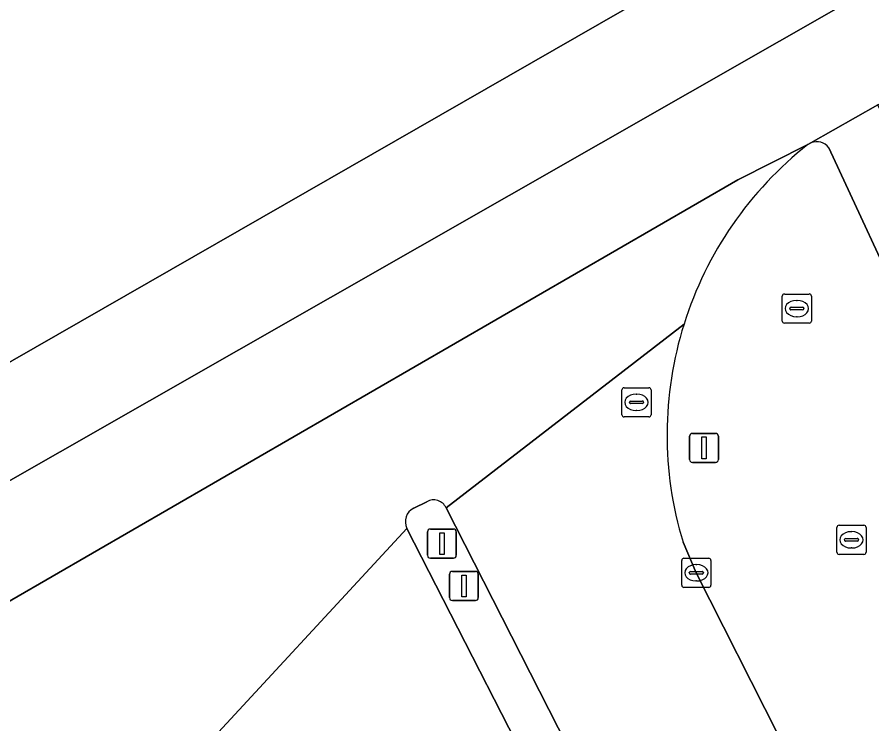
# Model space of a CAD drawing. Extents: x 162879 to 165540, y 384011 to 385181.
# Drawn here: x 163714.08 to 163743.41, y 384684.1 to 384708.35 of the extents above; entities that cross this region are included whole.
import ezdxf

# ---------------------------------------------------------------- set-up
doc = ezdxf.new("R2010")
doc.units = 0
for name, color, linetype in [('IMGEO_Fietspad_open', 7, 'Continuous'), ('IMGEO_Kolk', 7, 'Continuous'), ('IMGEO_Lichtmast', 7, 'Continuous'), ('IMGEO_Rijbaan_lokaal_gesloten', 7, 'Continuous'), ('IMGEO_Rijbaan_regionaal_gesloten', 7, 'Continuous'), ('IMGEO_Rioolput', 7, 'Continuous'), ('IMGEO_Verkeerseiland_groen', 7, 'Continuous'), ('IMGEO_Verkeerseiland_open', 7, 'Continuous'), ('IMGEO_Verkeersregelinstallatiepaal', 7, 'Continuous')]:
    doc.layers.add(name, color=color, linetype=linetype)

msp = doc.modelspace()

# ---------------------------------------------------------------- linework, layer by layer
at = {"layer": 'IMGEO_Fietspad_open'}
msp.add_lwpolyline([(163741.932, 384703.862), (163744.71, 384697.869), (163746.636, 384698.75), (163743.607, 384705.334), (163741.312, 384704.034)], dxfattribs=at)
msp.add_arc((163741.515, 384703.561), 0.514, 35.7705, 113.2194, dxfattribs=at)
at = {"layer": 'IMGEO_Kolk'}
for p, q in [((163736.957, 384689.787), (163737.809, 384689.787)), ((163736.882, 384688.861), (163736.882, 384689.713)), ((163737.37, 384689.567), (163737.395, 384689.567)), ((163737.883, 384689.713), (163737.883, 384688.861)), ((163737.141, 384689.281), (163737.141, 384689.293)), ((163737.579, 384689.244), (163737.181, 384689.244)), ((163737.184, 384689.33), (163737.582, 384689.33)), ((163737.625, 384689.293), (163737.625, 384689.281)), ((163737.393, 384689.007), (163737.368, 384689.007)), ((163737.809, 384688.787), (163736.957, 384688.787))]:
    msp.add_line(p, q, dxfattribs=at)
for points in [[(163736.957, 384689.787), (163737.809, 384689.787)], [(163736.882, 384688.861), (163736.882, 384689.713)], [(163737.883, 384689.713), (163737.883, 384688.861)], [(163737.809, 384688.787), (163736.957, 384688.787)]]:
    msp.add_lwpolyline(points, dxfattribs=at)
for centre, radius, start, end in [((163736.959, 384689.711), 0.0765, 91.552, 178.448), ((163736.959, 384689.711), 0.0765, 91.552, 178.448), ((163737.807, 384689.711), 0.0765, 1.552, 88.448), ((163737.807, 384689.711), 0.0765, 1.552, 88.448), ((163737.181, 384689.29), 0.0403, 85.8775, 175.7526), ((163737.178, 384689.28), 0.0366, 178.938, 274.7102), ((163737.582, 384689.287), 0.043, 264.8664, 352.4533), ((163737.586, 384689.292), 0.0386, 1.7309, 96.639), ((163736.959, 384688.863), 0.0765, 181.552, 268.448), ((163736.959, 384688.863), 0.0765, 181.552, 268.448), ((163737.807, 384688.863), 0.0765, 271.552, 358.448), ((163737.807, 384688.863), 0.0765, 271.552, 358.448)]:
    msp.add_arc(centre, radius, start, end, dxfattribs=at)
for centre, major_axis, ratio, start_param, end_param in [((163737.369, 384689.287), (-0.387, 0.002), 0.722429, 4.712389, 7.853982), ((163737.394, 384689.287), (-0.39, 0.002), 0.717154, 1.570796, 4.712389)]:
    msp.add_ellipse(centre, major_axis=major_axis, ratio=ratio, start_param=start_param, end_param=end_param, dxfattribs=at)
at = {"layer": 'IMGEO_Lichtmast'}
for p, q in [((163728.156, 384689.888), (163728.156, 384690.688)), ((163728.156, 384690.688), (163728.156, 384689.888)), ((163728.256, 384690.788), (163729.046, 384690.788)), ((163729.046, 384690.788), (163728.256, 384690.788)), ((163729.146, 384690.688), (163729.146, 384689.888)), ((163729.146, 384689.888), (163729.146, 384690.688)), ((163729.046, 384689.788), (163728.256, 384689.788)), ((163728.256, 384689.788), (163729.046, 384689.788))]:
    msp.add_line(p, q, dxfattribs=at)
msp.add_lwpolyline([(163728.576, 384690.663), (163728.726, 384690.663), (163728.726, 384689.913), (163728.576, 384689.913), (163728.576, 384690.663)], dxfattribs=at)
for centre, start, end in [((163728.256, 384690.688), 90, 180), ((163728.256, 384690.688), 90, 180), ((163729.046, 384690.688), 0, 90), ((163729.046, 384690.688), 360, 90), ((163728.256, 384689.888), 180, 270), ((163728.256, 384689.888), 180, 270), ((163729.046, 384689.888), 270, 0), ((163729.046, 384689.888), 270, 0)]:
    msp.add_arc(centre, 0.1, start, end, dxfattribs=at)
at = {"layer": 'IMGEO_Rijbaan_lokaal_gesloten'}
for points in [[(163736.959, 384697.819), (163728.796, 384691.517), (163734.241, 384680.821), (163737.409, 384674.562)], [(163736.087, 384673.873), (163732.945, 384680.059), (163727.448, 384690.81), (163719.998, 384682.758)], [(163745.749, 384672.775), (163740.201, 384683.703), (163737.382, 384689.286), (163736.925, 384690.336)]]:
    msp.add_lwpolyline(points, dxfattribs=at)
msp.add_arc((163749.048, 384694.022), 12.671, 162.5651, 196.9142, dxfattribs=at)
at = {"layer": 'IMGEO_Rijbaan_regionaal_gesloten'}
for points in [[(163746.451, 384711.077), (163744.786, 384714.156), (163740.41, 384711.672), (163738.283, 384710.495), (163736.391, 384709.459), (163713.129, 384696.128), (163707.566, 384692.981), (163709.331, 384689.889)], [(163738.808, 384702.76), (163741.211, 384703.977), (163741.312, 384704.034), (163743.607, 384705.334), (163743.784, 384705.422), (163747.708, 384707.626), (163748.172, 384707.895), (163746.451, 384711.077), (163709.331, 384689.889), (163711.116, 384686.76)]]:
    msp.add_lwpolyline(points, close=True, dxfattribs=at)
for points in [[(163708.144, 384697.483), (163707.98, 384697.388), (163705.779, 384696.114), (163707.566, 384692.981), (163713.129, 384696.128), (163736.391, 384709.459)], [(163741.211, 384703.977), (163738.808, 384702.76), (163711.116, 384686.76), (163713.151, 384683.194)], [(163728.796, 384691.517), (163736.959, 384697.819)], [(163727.684, 384691.502), (163728.132, 384691.726)], [(163719.889, 384682.8), (163719.943, 384682.779), (163719.998, 384682.758), (163727.448, 384690.81)]]:
    msp.add_lwpolyline(points, dxfattribs=at)
for centre, radius, start, end in [((163749.047, 384694.019), 12.671, 128.2007, 162.5504), ((163728.366, 384691.309), 0.478, 25.7913, 119.2649), ((163727.92, 384691.035), 0.523, 116.8329, 205.5042)]:
    msp.add_arc(centre, radius, start, end, dxfattribs=at)
at = {"layer": 'IMGEO_Rioolput'}
for p, q in [((163740.329, 384697.923), (163740.329, 384698.775)), ((163740.404, 384698.849), (163741.256, 384698.849)), ((163740.817, 384698.629), (163740.842, 384698.629)), ((163741.33, 384698.775), (163741.33, 384697.923)), ((163740.588, 384698.343), (163740.588, 384698.355)), ((163741.026, 384698.306), (163740.628, 384698.306)), ((163740.631, 384698.392), (163741.029, 384698.392)), ((163741.072, 384698.355), (163741.072, 384698.343)), ((163740.84, 384698.069), (163740.815, 384698.069)), ((163741.256, 384697.849), (163740.404, 384697.849)), ((163734.826, 384694.708), (163734.826, 384695.56)), ((163734.901, 384695.634), (163735.753, 384695.634)), ((163735.314, 384695.414), (163735.339, 384695.414)), ((163735.827, 384695.56), (163735.827, 384694.708)), ((163735.085, 384695.128), (163735.085, 384695.14)), ((163735.523, 384695.091), (163735.125, 384695.091)), ((163735.128, 384695.177), (163735.526, 384695.177)), ((163735.569, 384695.14), (163735.569, 384695.128)), ((163735.337, 384694.854), (163735.312, 384694.854)), ((163735.753, 384694.634), (163734.901, 384694.634)), ((163742.204, 384689.992), (163742.204, 384690.844)), ((163742.279, 384690.918), (163743.131, 384690.918)), ((163742.692, 384690.698), (163742.717, 384690.698)), ((163743.205, 384690.844), (163743.205, 384689.992)), ((163742.463, 384690.412), (163742.463, 384690.424)), ((163742.901, 384690.375), (163742.503, 384690.375)), ((163742.506, 384690.461), (163742.904, 384690.461)), ((163742.947, 384690.424), (163742.947, 384690.412)), ((163742.715, 384690.138), (163742.69, 384690.138)), ((163743.131, 384689.918), (163742.279, 384689.918))]:
    msp.add_line(p, q, dxfattribs=at)
for points in [[(163740.329, 384697.923), (163740.329, 384698.775)], [(163740.404, 384698.849), (163741.256, 384698.849)], [(163741.33, 384698.775), (163741.33, 384697.923)], [(163741.256, 384697.849), (163740.404, 384697.849)], [(163734.826, 384694.708), (163734.826, 384695.56)], [(163734.901, 384695.634), (163735.753, 384695.634)], [(163735.827, 384695.56), (163735.827, 384694.708)], [(163735.753, 384694.634), (163734.901, 384694.634)], [(163742.204, 384689.992), (163742.204, 384690.844)], [(163742.279, 384690.918), (163743.131, 384690.918)], [(163743.205, 384690.844), (163743.205, 384689.992)], [(163743.131, 384689.918), (163742.279, 384689.918)]]:
    msp.add_lwpolyline(points, dxfattribs=at)
for centre, radius, start, end in [((163740.406, 384698.773), 0.0765, 91.552, 178.448), ((163740.406, 384698.773), 0.0765, 91.552, 178.448), ((163741.254, 384698.773), 0.0765, 1.552, 88.448), ((163741.254, 384698.773), 0.0765, 1.552, 88.448), ((163740.628, 384698.352), 0.0403, 85.8775, 175.7526), ((163740.625, 384698.342), 0.0366, 178.938, 274.7102), ((163741.029, 384698.349), 0.043, 264.8664, 352.4533), ((163741.033, 384698.354), 0.0386, 1.7309, 96.639), ((163740.406, 384697.925), 0.0765, 181.552, 268.448), ((163740.406, 384697.925), 0.0765, 181.552, 268.448), ((163741.254, 384697.925), 0.0765, 271.552, 358.448), ((163741.254, 384697.925), 0.0765, 271.552, 358.448), ((163734.903, 384695.558), 0.0765, 91.552, 178.448), ((163734.903, 384695.558), 0.0765, 91.552, 178.448), ((163735.751, 384695.558), 0.0765, 1.552, 88.448), ((163735.751, 384695.558), 0.0765, 1.552, 88.448), ((163735.125, 384695.137), 0.0403, 85.8775, 175.7526), ((163735.122, 384695.127), 0.0366, 178.938, 274.7102), ((163735.526, 384695.134), 0.043, 264.8664, 352.4533), ((163735.53, 384695.139), 0.0386, 1.7309, 96.639), ((163734.903, 384694.71), 0.0765, 181.552, 268.448), ((163734.903, 384694.71), 0.0765, 181.552, 268.448), ((163735.751, 384694.71), 0.0765, 271.552, 358.448), ((163735.751, 384694.71), 0.0765, 271.552, 358.448), ((163742.281, 384690.842), 0.0765, 91.552, 178.448), ((163742.281, 384690.842), 0.0765, 91.552, 178.448), ((163743.129, 384690.842), 0.0765, 1.552, 88.448), ((163743.129, 384690.842), 0.0765, 1.552, 88.448), ((163742.503, 384690.421), 0.0403, 85.8775, 175.7526), ((163742.5, 384690.411), 0.0366, 178.938, 274.7102), ((163742.904, 384690.418), 0.043, 264.8664, 352.4533), ((163742.908, 384690.423), 0.0386, 1.7309, 96.639), ((163742.281, 384689.994), 0.0765, 181.552, 268.448), ((163742.281, 384689.994), 0.0765, 181.552, 268.448), ((163743.129, 384689.994), 0.0765, 271.552, 358.448), ((163743.129, 384689.994), 0.0765, 271.552, 358.448)]:
    msp.add_arc(centre, radius, start, end, dxfattribs=at)
for centre, major_axis, ratio, start_param, end_param in [((163740.816, 384698.349), (-0.387, 0.002), 0.722429, 4.712389, 7.853982), ((163740.841, 384698.349), (-0.39, 0.002), 0.717154, 1.570796, 4.712389), ((163735.313, 384695.134), (-0.387, 0.002), 0.722429, 4.712389, 7.853982), ((163735.338, 384695.134), (-0.39, 0.002), 0.717154, 1.570796, 4.712389), ((163742.691, 384690.418), (-0.387, 0.002), 0.722429, 4.712389, 7.853982), ((163742.716, 384690.418), (-0.39, 0.002), 0.717154, 1.570796, 4.712389)]:
    msp.add_ellipse(centre, major_axis=major_axis, ratio=ratio, start_param=start_param, end_param=end_param, dxfattribs=at)
at = {"layer": 'IMGEO_Verkeerseiland_groen'}
for points in [[(163741.312, 384704.034), (163741.211, 384703.977)], [(163748.57, 384688.95), (163747.617, 384691.408), (163746.819, 384693.286), (163744.71, 384697.869), (163741.932, 384703.862)], [(163736.925, 384690.336), (163737.382, 384689.286), (163740.201, 384683.703), (163745.749, 384672.775), (163747.93, 384677.162), (163744.447, 384685.284)]]:
    msp.add_lwpolyline(points, dxfattribs=at)
for centre, radius, start, end in [((163749.047, 384694.019), 12.671, 128.2007, 162.5504), ((163741.515, 384703.561), 0.514, 35.7705, 113.2194), ((163749.048, 384694.022), 12.671, 162.5651, 196.9142)]:
    msp.add_arc(centre, radius, start, end, dxfattribs=at)
at = {"layer": 'IMGEO_Verkeerseiland_open'}
for points in [[(163728.132, 384691.726), (163727.684, 384691.502)], [(163737.409, 384674.562), (163734.241, 384680.821), (163728.796, 384691.517)], [(163727.448, 384690.81), (163732.945, 384680.059), (163736.087, 384673.873)]]:
    msp.add_lwpolyline(points, dxfattribs=at)
for centre, radius, start, end in [((163728.366, 384691.309), 0.478, 25.7913, 119.2649), ((163727.92, 384691.035), 0.523, 116.8329, 205.5042)]:
    msp.add_arc(centre, radius, start, end, dxfattribs=at)
at = {"layer": 'IMGEO_Verkeersregelinstallatiepaal'}
for p, q in [((163737.149, 384693.17), (163737.149, 384693.97)), ((163737.149, 384693.97), (163737.149, 384693.17)), ((163737.249, 384694.07), (163738.039, 384694.07)), ((163738.039, 384694.07), (163737.249, 384694.07)), ((163738.139, 384693.97), (163738.139, 384693.17)), ((163738.139, 384693.17), (163738.139, 384693.97)), ((163738.039, 384693.07), (163737.249, 384693.07)), ((163737.249, 384693.07), (163738.039, 384693.07)), ((163728.912, 384688.435), (163728.912, 384689.235)), ((163728.912, 384689.235), (163728.912, 384688.435)), ((163729.012, 384689.335), (163729.802, 384689.335)), ((163729.802, 384689.335), (163729.012, 384689.335)), ((163729.902, 384689.235), (163729.902, 384688.435)), ((163729.902, 384688.435), (163729.902, 384689.235)), ((163729.802, 384688.335), (163729.012, 384688.335)), ((163729.012, 384688.335), (163729.802, 384688.335))]:
    msp.add_line(p, q, dxfattribs=at)
for points in [[(163737.569, 384693.945), (163737.719, 384693.945), (163737.719, 384693.195), (163737.569, 384693.195), (163737.569, 384693.945)], [(163729.332, 384689.21), (163729.482, 384689.21), (163729.482, 384688.46), (163729.332, 384688.46), (163729.332, 384689.21)]]:
    msp.add_lwpolyline(points, dxfattribs=at)
for centre, start, end in [((163737.249, 384693.97), 90, 180), ((163737.249, 384693.97), 90, 180), ((163738.039, 384693.97), 0, 90), ((163738.039, 384693.97), 360, 90), ((163737.249, 384693.17), 180, 270), ((163737.249, 384693.17), 180, 270), ((163738.039, 384693.17), 270, 0), ((163738.039, 384693.17), 270, 0), ((163729.012, 384689.235), 90, 180), ((163729.012, 384689.235), 90, 180), ((163729.802, 384689.235), 0, 90), ((163729.802, 384689.235), 360, 90), ((163729.012, 384688.435), 180, 270), ((163729.012, 384688.435), 180, 270), ((163729.802, 384688.435), 270, 0), ((163729.802, 384688.435), 270, 0)]:
    msp.add_arc(centre, 0.1, start, end, dxfattribs=at)

doc.saveas('drawing.dxf')
